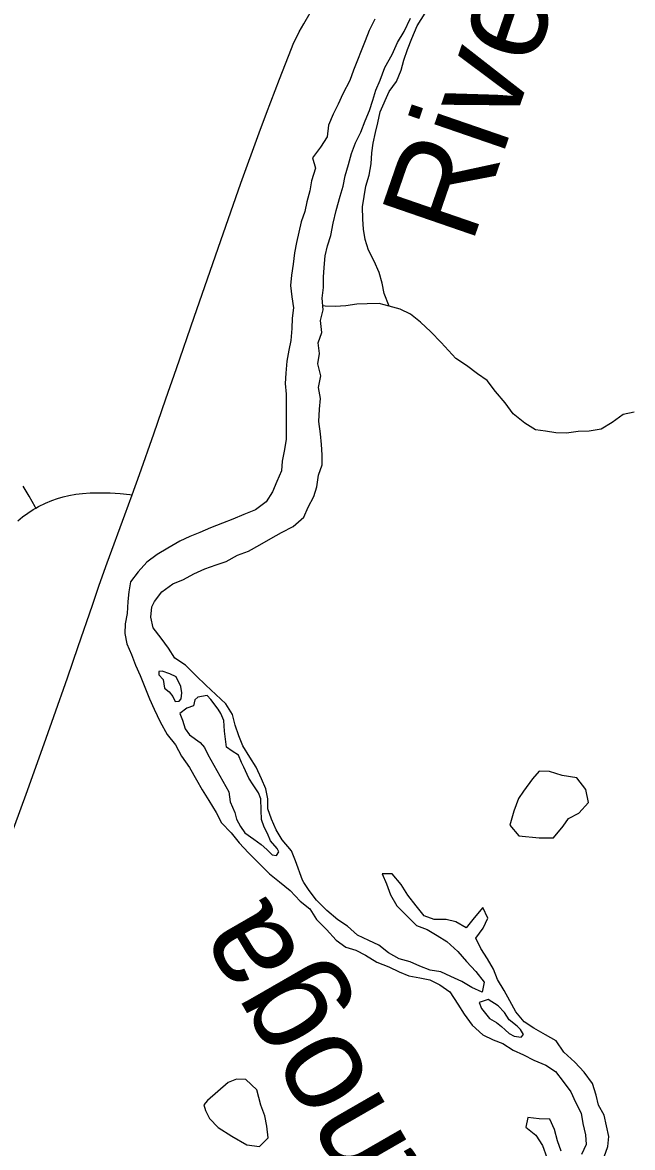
# Model space of a CAD drawing. Extents: x 0 to 34, y 0 to 22.
# Drawn here: x 4.363 to 4.956, y 18.712 to 19.806 of the extents above; entities that cross this region are included whole.
import ezdxf

# ---------------------------------------------------------------- set-up
doc = ezdxf.new("R2010")
doc.units = 0
for name, color, linetype in [('GM_X_City_Street', 7, 'Continuous'), ('GM_X_County_Road', 7, 'Continuous'), ('GM_X_Major_River', 7, 'Continuous'), ('GM_X_Major_River_Text', 7, 'Continuous'), ('GM_X_Minor_Lake', 7, 'Continuous'), ('GM_X_Minor_River', 7, 'Continuous')]:
    doc.layers.add(name, color=color, linetype=linetype)

msp = doc.modelspace()

# ---------------------------------------------------------------- linework, layer by layer
at = {"layer": 'GM_X_City_Street'}
for points in [[(4.3763, 19.3337), (4.3757, 19.3349), (4.3698, 19.3453), (4.3669, 19.3502), (4.364, 19.3552)], [(4.3586, 19.3214), (4.3633, 19.3253), (4.3684, 19.3289), (4.3738, 19.3324), (4.3763, 19.3337), (4.379, 19.3352), (4.3855, 19.3384), (4.3918, 19.3412), (4.3974, 19.3431), (4.4029, 19.3448), (4.4085, 19.346), (4.415, 19.3472), (4.4215, 19.348), (4.4292, 19.3485), (4.4385, 19.3485), (4.4486, 19.3484), (4.4582, 19.3478), (4.4677, 19.3468), (4.4698, 19.3466)]]:
    msp.add_lwpolyline(points, dxfattribs=at)
at = {"layer": 'GM_X_County_Road'}
for points in [[(4.4698, 19.3466), (4.4769, 19.3663), (4.491, 19.4061), (4.5028, 19.4401), (4.513, 19.4695), (4.5301, 19.5195), (4.5561, 19.594), (4.5756, 19.6497), (4.5935, 19.6988), (4.6006, 19.718), (4.6132, 19.7511), (4.6248, 19.7807), (4.6265, 19.785), (4.6282, 19.7887), (4.6304, 19.793), (4.6324, 19.797), (4.6367, 19.805), (4.6504, 19.8289), (4.6679, 19.8577), (4.6899, 19.893), (4.7088, 19.9244), (4.7208, 19.944), (4.7384, 19.9703), (4.7442, 19.9788)], [(4.297, 18.8638), (4.2987, 18.8683), (4.3073, 18.8921), (4.3244, 18.9395), (4.3407, 18.9844), (4.3545, 19.0216), (4.3681, 19.0589), (4.3862, 19.1098), (4.3937, 19.131), (4.4069, 19.1685), (4.4174, 19.199), (4.4314, 19.2394), (4.4378, 19.2588), (4.4456, 19.2803), (4.4629, 19.3271), (4.4698, 19.3466)]]:
    msp.add_lwpolyline(points, dxfattribs=at)
at = {"layer": 'GM_X_Major_River'}
for p, q in [((4.5002, 19.1671), (4.5014, 19.1584)), ((4.5435, 19.0939), (4.5639, 19.0576)), ((4.8172, 18.8373), (4.8241, 18.8332))]:
    msp.add_line(p, q, dxfattribs=at)
for points in [[(4.4891, 19.2375), (4.4917, 19.2428), (4.4987, 19.2524), (4.5093, 19.2601), (4.5198, 19.2644), (4.53, 19.2698), (4.5405, 19.2745), (4.5515, 19.2785), (4.5613, 19.2816), (4.5722, 19.2878), (4.5831, 19.2917), (4.5941, 19.2979), (4.6046, 19.3041), (4.6151, 19.31), (4.6264, 19.3158), (4.6369, 19.325), (4.641, 19.3346), (4.6465, 19.3449), (4.6495, 19.3544), (4.6512, 19.3658), (4.6545, 19.3758), (4.6548, 19.3856), (4.6539, 19.3955), (4.6531, 19.4061), (4.6514, 19.4179), (4.652, 19.43), (4.6531, 19.4403), (4.651, 19.4509), (4.6532, 19.4623), (4.6504, 19.4741), (4.6522, 19.484), (4.6509, 19.4946), (4.6542, 19.5045), (4.653, 19.5162), (4.6555, 19.5265), (4.6546, 19.5379), (4.656, 19.5482), (4.6559, 19.5584), (4.6566, 19.5679), (4.6576, 19.579), (4.6597, 19.5889), (4.663, 19.5988), (4.6655, 19.611), (4.6684, 19.6231), (4.6721, 19.6372), (4.675, 19.6468), (4.6771, 19.657), (4.6804, 19.6681), (4.6833, 19.6788), (4.687, 19.6891), (4.6922, 19.6994), (4.6966, 19.7104), (4.7007, 19.7204), (4.704, 19.7307), (4.7069, 19.7402), (4.7109, 19.7501), (4.7157, 19.7623), (4.7228, 19.7749), (4.728, 19.7868), (4.7343, 19.7975), (4.7406, 19.8105)], [(4.7057, 19.8094), (4.7004, 19.7983), (4.6964, 19.7884), (4.6852, 19.7599), (4.6815, 19.7496), (4.6748, 19.7367), (4.6703, 19.7268), (4.6655, 19.7169), (4.6607, 19.7062), (4.6596, 19.6948), (4.6529, 19.6849)], [(4.6529, 19.6849), (4.6454, 19.6746), (4.6481, 19.6644), (4.6444, 19.6522), (4.6426, 19.6424), (4.6397, 19.6317), (4.6378, 19.6222), (4.6341, 19.6123), (4.6319, 19.6021), (4.6298, 19.5922), (4.6279, 19.5819), (4.6265, 19.5709), (4.6247, 19.5603), (4.624, 19.5504), (4.6252, 19.5394), (4.6268, 19.5284), (4.6254, 19.5186), (4.6251, 19.5083), (4.6241, 19.4969), (4.6222, 19.4874), (4.6204, 19.4768), (4.6194, 19.465), (4.6187, 19.4548), (4.6195, 19.4446), (4.6198, 19.4135), (4.6195, 19.4009), (4.6181, 19.3907), (4.6159, 19.3793), (4.6152, 19.3698), (4.6107, 19.3595), (4.6063, 19.3496), (4.6003, 19.3397), (4.5898, 19.3321), (4.5784, 19.3274), (4.5679, 19.3228), (4.5577, 19.3189), (4.546, 19.3146), (4.5358, 19.31), (4.526, 19.3061), (4.5162, 19.3015), (4.5045, 19.2946), (4.4943, 19.2885), (4.4842, 19.2812), (4.4759, 19.2716), (4.4684, 19.2621), (4.4666, 19.2522), (4.4656, 19.2427), (4.4649, 19.231), (4.4631, 19.2211), (4.4628, 19.2116), (4.4647, 19.2017), (4.4694, 19.1912), (4.4732, 19.1809), (4.4778, 19.1707), (4.4829, 19.1579), (4.4867, 19.1481), (4.4913, 19.1382), (4.4971, 19.1258), (4.504, 19.1133), (4.512, 19.1035), (4.5178, 19.0925), (4.5258, 19.0812), (4.5324, 19.0695), (4.5381, 19.0597), (4.5443, 19.0491), (4.5515, 19.0374), (4.5569, 19.0276), (4.5661, 19.0178), (4.5741, 19.008), (4.5829, 18.9982), (4.5932, 18.9884), (4.6035, 18.9779), (4.613, 18.97), (4.6236, 18.9618), (4.6332, 18.9512), (4.6427, 18.9437), (4.6492, 18.9335), (4.6588, 18.9237), (4.6683, 18.9132), (4.6778, 18.9064), (4.6873, 18.9035), (4.6968, 18.8986), (4.7078, 18.8919), (4.7196, 18.8874), (4.7295, 18.8825), (4.739, 18.8788), (4.7496, 18.8766), (4.7594, 18.8748), (4.7689, 18.87), (4.7788, 18.8632), (4.7865, 18.8511), (4.7926, 18.8413), (4.8006, 18.8308), (4.8109, 18.8214), (4.8208, 18.8165), (4.8303, 18.8128), (4.8402, 18.8064), (4.8504, 18.8019), (4.8603, 18.7967), (4.8721, 18.7919), (4.8816, 18.7855)], [(4.6355, 18.9718), (4.6287, 18.9906), (4.6249, 19.0004), (4.6157, 19.011), (4.6099, 19.0208), (4.6053, 19.031), (4.6018, 19.0412), (4.6018, 19.0507), (4.5998, 19.0606), (4.5956, 19.0704), (4.5906, 19.0817), (4.5844, 19.0915), (4.5775, 19.1025), (4.5737, 19.1123), (4.5702, 19.1225), (4.5675, 19.1328), (4.5609, 19.1433), (4.5514, 19.1524), (4.5415, 19.1614), (4.532, 19.1704), (4.5217, 19.1809), (4.5114, 19.1877), (4.5053, 19.1975), (4.498, 19.2073), (4.4904, 19.2171), (4.488, 19.2277), (4.4891, 19.2375)], [(4.5014, 19.1584), (4.506, 19.155), (4.5094, 19.1505), (4.5117, 19.1456), (4.5155, 19.146), (4.5174, 19.1483), (4.5181, 19.154), (4.5173, 19.1601), (4.5127, 19.1695), (4.5066, 19.1725), (4.499, 19.1751), (4.496, 19.1747), (4.496, 19.1716), (4.5002, 19.1671)], [(4.5639, 19.0576), (4.5651, 19.0478), (4.5697, 19.0376), (4.5713, 19.0311), (4.5751, 19.024), (4.5793, 19.0179), (4.5881, 19.0115), (4.5953, 19.0063), (4.601, 19.0014), (4.606, 18.9965), (4.6101, 18.9958), (4.6124, 18.9992), (4.6108, 19.0026), (4.6044, 19.0101), (4.6016, 19.017), (4.5982, 19.0234), (4.5955, 19.0309), (4.5954, 19.0397), (4.595, 19.0507), (4.5926, 19.0567), (4.5877, 19.0646), (4.5834, 19.0711), (4.5784, 19.0816), (4.5761, 19.0862), (4.5734, 19.0934), (4.567, 19.0971), (4.5616, 19.1012), (4.5596, 19.1168), (4.5592, 19.127), (4.5561, 19.1338), (4.5534, 19.138), (4.5465, 19.1474), (4.5427, 19.1515), (4.5336, 19.1499), (4.531, 19.1473), (4.5295, 19.1412), (4.5231, 19.1389), (4.5164, 19.1339), (4.519, 19.1274), (4.5214, 19.1191), (4.5256, 19.1131), (4.5359, 19.1056), (4.5401, 19.1007), (4.5435, 19.0939)], [(4.9289, 18.7027), (4.9325, 18.7126), (4.9332, 18.7225), (4.9312, 18.7328), (4.9288, 18.743), (4.9234, 18.7528), (4.921, 18.7626), (4.9175, 18.774), (4.9094, 18.7849), (4.9002, 18.7947), (4.8895, 18.8044), (4.8822, 18.8153), (4.8719, 18.8213), (4.8604, 18.8276), (4.8509, 18.834), (4.8428, 18.8437), (4.837, 18.8543), (4.8316, 18.8645), (4.8251, 18.875), (4.8212, 18.8853), (4.8154, 18.8951), (4.8088, 18.9052), (4.8042, 18.9154), (4.8113, 18.925), (4.8157, 18.9349), (4.8107, 18.9451), (4.8024, 18.9352), (4.7946, 18.9252), (4.7847, 18.9312), (4.7752, 18.9333), (4.7634, 18.9336), (4.7539, 18.9369), (4.7459, 18.9466), (4.7378, 18.9572), (4.7316, 18.9674), (4.7228, 18.9779), (4.713, 18.9778), (4.7172, 18.968), (4.7211, 18.9574), (4.7273, 18.9468), (4.7369, 18.937), (4.7465, 18.9277), (4.7567, 18.9236), (4.7663, 18.918), (4.7758, 18.9121), (4.7865, 18.9023), (4.795, 18.8925), (4.8042, 18.8828), (4.8122, 18.8726), (4.8101, 18.8627), (4.8002, 18.8672), (4.7903, 18.8731), (4.7796, 18.8779), (4.7701, 18.8824), (4.7595, 18.8841), (4.7496, 18.8882), (4.7401, 18.8923), (4.7294, 18.8952), (4.7191, 18.9011), (4.7096, 18.9086), (4.7001, 18.9131), (4.689, 18.9183), (4.6794, 18.9269), (4.6699, 18.9332), (4.6592, 18.9422), (4.6492, 18.9523), (4.642, 18.9616), (4.6369, 18.9693), (4.6355, 18.9718)], [(4.8241, 18.8332), (4.829, 18.8295), (4.8325, 18.8261), (4.8363, 18.8227), (4.8412, 18.8201), (4.848, 18.819), (4.8503, 18.8217), (4.8476, 18.8266), (4.8442, 18.8296), (4.8366, 18.836), (4.832, 18.8431), (4.8259, 18.8495), (4.816, 18.8555), (4.8073, 18.8528), (4.8096, 18.8468), (4.8172, 18.8373)], [(4.8816, 18.7855), (4.8889, 18.7757), (4.8965, 18.7659), (4.9011, 18.7557), (4.9065, 18.7451), (4.9081, 18.7349), (4.9108, 18.7239), (4.9113, 18.7144), (4.9068, 18.7049)], [(4.8871, 18.7082), (4.8836, 18.718), (4.8805, 18.729), (4.8759, 18.7392), (4.8657, 18.7395), (4.8547, 18.7409), (4.8525, 18.7314), (4.8624, 18.7235), (4.8689, 18.7137), (4.8732, 18.702)]]:
    msp.add_lwpolyline(points, dxfattribs=at)
at = {"layer": 'GM_X_Minor_Lake'}
for p, q in [((4.859, 19.0702), (4.8503, 19.0583)), ((4.5634, 18.775), (4.5431, 18.7574))]:
    msp.add_line(p, q, dxfattribs=at)
for points in [[(4.8503, 19.0583), (4.8455, 19.0511), (4.841, 19.0389), (4.837, 19.0252), (4.8458, 19.0147), (4.8655, 19.0129), (4.8795, 19.013), (4.8888, 19.0241), (4.8941, 19.0317), (4.9043, 19.0368), (4.9136, 19.0474), (4.9109, 19.0599), (4.9021, 19.0713), (4.8881, 19.0734), (4.8756, 19.0775), (4.8657, 19.0778), (4.859, 19.0702)], [(4.5431, 18.7574), (4.5397, 18.7532), (4.5413, 18.7476), (4.5451, 18.74), (4.5535, 18.731), (4.5668, 18.7227), (4.5813, 18.7141), (4.5938, 18.7127), (4.602, 18.7211), (4.6008, 18.7325), (4.5989, 18.7423), (4.595, 18.7529), (4.5911, 18.7677), (4.5804, 18.7778), (4.5713, 18.7781), (4.5634, 18.775)]]:
    msp.add_lwpolyline(points, dxfattribs=at)
at = {"layer": 'GM_X_Minor_River'}
for points in [[(4.7199, 19.5303), (4.7149, 19.5424), (4.7129, 19.5526), (4.7102, 19.5629), (4.7052, 19.5738), (4.6998, 19.5848), (4.6963, 19.595), (4.6947, 19.6052), (4.6943, 19.6147), (4.6938, 19.6268), (4.6956, 19.6367), (4.6971, 19.647), (4.7004, 19.6576), (4.7022, 19.6686), (4.7029, 19.6792), (4.7043, 19.6887), (4.7065, 19.699), (4.7087, 19.7085), (4.7109, 19.7191), (4.7198, 19.7389), (4.7269, 19.7488), (4.7314, 19.7599), (4.734, 19.7694), (4.7377, 19.78), (4.7418, 19.7907), (4.747, 19.8029), (4.7586, 19.8215)], [(4.958, 19.4271), (4.9474, 19.4247), (4.9365, 19.4171), (4.926, 19.4105), (4.9143, 19.4085), (4.9037, 19.4081), (4.8923, 19.4065), (4.8817, 19.4068), (4.8719, 19.4086), (4.862, 19.4097), (4.8517, 19.4164), (4.8403, 19.4254), (4.8327, 19.436), (4.8231, 19.4473), (4.8151, 19.4578), (4.8056, 19.4642), (4.7949, 19.4725), (4.7847, 19.4792), (4.7705, 19.4947), (4.7602, 19.5052), (4.7503, 19.5146), (4.7404, 19.5225), (4.7305, 19.5274), (4.7199, 19.5303), (4.7101, 19.5329), (4.6983, 19.5324), (4.6885, 19.532), (4.6775, 19.5304), (4.6673, 19.5299), (4.6575, 19.5302), (4.6552, 19.5304)]]:
    msp.add_lwpolyline(points, dxfattribs=at)

# ---------------------------------------------------------------- texts
at = {"layer": 'GM_X_Major_River_Text'}
for s, height, rotation, p in [('River', 0.09476, 70.9752, (4.7999, 19.5889)), ('Cuyahoga', 0.09474, 119.9689, (4.8885, 18.4557))]:
    msp.add_text(s, height=height, rotation=rotation, dxfattribs=at).set_placement(p)

doc.saveas('drawing.dxf')
